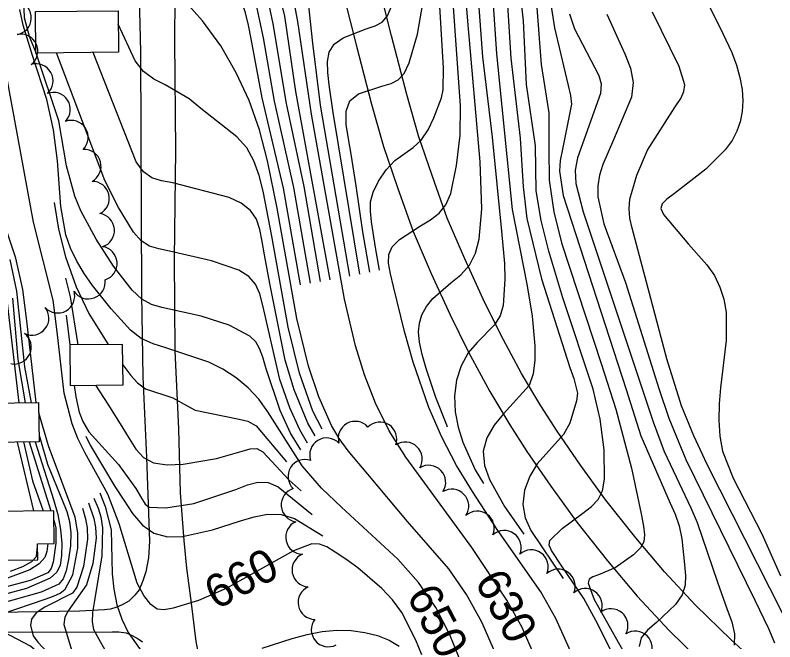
# Model space of a CAD drawing. Extents: x 79600 to 91800, y 75600 to 84400.
# Drawn here: x 87330.3 to 87788.2, y 79300.2 to 79677.9 of the extents above; entities that cross this region are included whole.
import ezdxf

# ---------------------------------------------------------------- set-up
doc = ezdxf.new("R2010")
doc.units = 0
for name, color, linetype in [('080-090$0$BLDG', 7, 'Continuous'), ('080-090$0$INDEX', 7, 'Continuous'), ('080-090$0$INDXLBL', 7, 'Continuous'), ('080-090$0$INTER', 7, 'Continuous'), ('080-090$0$ROAD', 7, 'Continuous'), ('080-090$0$TREES', 7, 'Continuous')]:
    doc.layers.add(name, color=color, linetype=linetype)

msp = doc.modelspace()

# ---------------------------------------------------------------- linework, layer by layer
at = {"layer": '080-090$0$BLDG'}
for points in [[(87342.56, 79680.03), (87392.32, 79680.56), (87392.59, 79655.53), (87342.83, 79655)], [(87363.53, 79454.77), (87395.33, 79455.11), (87395.07, 79479.45), (87363.27, 79479.11)], [(87315.37, 79420.44), (87315.12, 79444.06), (87344.44, 79444.37), (87344.69, 79420.76)], [(87316.91, 79349.33), (87343.91, 79349.62), (87343.81, 79359.34), (87353.82, 79359.45), (87353.61, 79379.21), (87316.59, 79378.81)]]:
    msp.add_lwpolyline(points, close=True, dxfattribs=at)
at = {"layer": '080-090$0$INDEX'}
msp.add_line((87341.46, 79379.08), (87331.62, 79420.62), dxfattribs=at)
for points in [[(87643.37, 79291.68), (87635.8, 79308.88), (87626.67, 79325.21), (87605.55, 79357.12), (87565.68, 79411.59), (87555.79, 79427.29), (87547.45, 79444.06), (87540.8, 79461.2), (87535.5, 79478.7), (87528.81, 79506.76), (87509, 79618.29), (87500.66, 79674.16), (87493.92, 79710.55)], [(87706.48, 79260.35), (87681.53, 79310.8), (87673.03, 79326.32), (87659.88, 79345.86), (87653.6, 79355.25), (87652.18, 79358.43), (87652.49, 79361.22), (87659.94, 79368.58), (87672.55, 79377.8), (87677.77, 79381.79), (87681.67, 79385.92), (87684.26, 79391.19), (87685.56, 79398.29), (87685.37, 79415.99), (87682.98, 79434.49), (87678.62, 79452.48), (87660.45, 79507.62), (87651.89, 79535.67), (87647.32, 79554.24), (87644.38, 79572.12), (87643.88, 79599.23), (87638.47, 79636.11), (87636.61, 79674.44), (87633.7, 79701.96)], [(87667.78, 79288.41), (87656.28, 79314.3), (87647.14, 79330.35), (87620.83, 79367.97), (87605.9, 79390.73), (87596.31, 79406.55), (87587.37, 79423.53), (87579.55, 79441.5), (87570.17, 79468.85), (87564.89, 79487.26), (87558.27, 79514.37), (87556.58, 79522.05), (87555.41, 79528.39), (87555.43, 79533.67), (87557.44, 79538.34), (87561.92, 79542.77), (87574.62, 79550.87), (87580.67, 79554.54), (87585.85, 79558.56), (87589.94, 79563.69), (87592.86, 79570.46), (87596.36, 79587.33), (87598.54, 79605.52), (87598.74, 79623.28), (87593.62, 79694.46)], [(87619.35, 79294.07), (87611.59, 79312.1), (87602.31, 79328.8), (87591.67, 79344.16), (87566.73, 79372.8), (87542.77, 79401.27), (87531.01, 79415.36), (87525.61, 79422.76), (87520.91, 79430.65), (87513.23, 79447.84), (87507.09, 79466.44), (87500.1, 79495.15), (87488.17, 79561.54), (87482.41, 79590.1), (87477.59, 79608.74), (87471.38, 79626.42), (87463.58, 79643.19), (87454.3, 79659.52), (87443.27, 79674.45), (87433.21, 79685.78)], [(87602.69, 79278.61), (87592.35, 79304.44), (87583.89, 79320.91), (87573.38, 79336.01), (87560.88, 79350.07), (87527.01, 79381.45), (87514.89, 79392.88), (87503.24, 79406.23), (87482.51, 79438.75), (87477.09, 79446.47), (87470.73, 79453.34), (87463.48, 79459.33), (87455.5, 79464.48), (87446.98, 79468.84), (87421.19, 79477.48), (87413.39, 79479.82), (87406.25, 79483.12), (87399.82, 79487.99), (87388.19, 79500.85), (87376.97, 79514.9), (87371.86, 79522.16), (87367.38, 79529.64), (87363.67, 79537.39), (87360.85, 79545.46), (87357.81, 79562.65), (87355.84, 79590.2), (87353.47, 79608.81), (87349.32, 79627), (87340.8, 79653.57), (87335.08, 79671.8), (87333.05, 79681.24)], [(87792.75, 79317.56), (87747.31, 79407.17), (87739.34, 79424.27), (87732.02, 79442.46), (87723.08, 79470.8), (87702.22, 79549.44), (87700.87, 79555.57), (87700.37, 79561.17), (87700.88, 79567.09), (87704.93, 79581.45), (87711.41, 79596.6), (87728.12, 79622.66), (87731.5, 79627.66), (87733.43, 79631.84), (87733.85, 79635.89), (87730.43, 79646.98), (87714.5, 79679.71)], [(87575.33, 79292.37), (87571.86, 79301.17), (87563.33, 79317.92), (87557.78, 79325.45), (87551.4, 79332.38), (87536.89, 79344.71), (87529.61, 79349.95), (87523.2, 79354.26), (87518.1, 79357.4), (87513.71, 79359.16), (87509.2, 79359.33), (87498.02, 79355.12), (87472.62, 79340.71), (87457.56, 79332.39), (87440.71, 79325.16), (87425.49, 79320.52), (87420.15, 79319.46), (87415.95, 79319.93), (87412.07, 79322.66), (87407.91, 79328.11), (87403.79, 79335.62), (87392.97, 79371.36), (87386.17, 79389.26), (87372.37, 79414.26), (87368.06, 79422.67), (87364.54, 79431.57), (87359.79, 79450.09), (87355.64, 79487.08), (87353.16, 79506.11), (87341.38, 79553.19), (87318.57, 79675.73)], [(87343, 79444.36), (87337.24, 79493.76), (87334.87, 79512.54), (87330.62, 79531.46), (87315.23, 79577.35)], [(87322.46, 79317.1), (87348.28, 79325.97), (87353.31, 79327.65), (87357.32, 79329.54), (87360.46, 79331.95), (87365.06, 79340.61), (87368.1, 79356.58), (87368.08, 79365.98), (87366.5, 79375.38), (87350.29, 79418.37), (87344.51, 79438.3)], [(87327.39, 79342.89), (87334.87, 79345.64), (87340.28, 79348.56), (87343.08, 79351.54), (87343.82, 79357.86)], [(87407.07, 79064.51), (87403.9, 79064.61), (87400.36, 79066.47), (87396.36, 79072.97), (87383.87, 79129.21), (87376.07, 79157.16), (87371.09, 79174.98), (87368.09, 79219.66), (87365.8, 79238.67), (87363.94, 79248.35), (87359.27, 79267.61), (87356.11, 79276.7), (87351.76, 79284.92), (87345.98, 79291.91), (87339.46, 79297.51), (87323.44, 79306.07)]]:
    msp.add_lwpolyline(points, dxfattribs=at)
at = {"layer": '080-090$0$INTER'}
for p, q in [((87361.02, 79497.03), (87363.32, 79479.11)), ((87338.78, 79420.7), (87351.75, 79379.19))]:
    msp.add_line(p, q, dxfattribs=at)
for points in [[(87342.82, 79655.53), (87338.89, 79664.98), (87335.94, 79676.21), (87335.24, 79692.46), (87339.58, 79728.82), (87343.03, 79766.91), (87344.96, 79794.74), (87344.23, 79824.15), (87347.52, 79847.09), (87349.98, 79864.57), (87349.77, 79882.04), (87346.62, 79910.5), (87345.62, 79938.23), (87347.01, 80000)], [(87502.3, 79515.35), (87492.05, 79573.73), (87479.26, 79628.01), (87472.49, 79663.67), (87470.84, 79671.88), (87469.17, 79679.26), (87465.07, 79691.23), (87444.72, 79717.59), (87434.37, 79740.63), (87432.38, 79746.2), (87430.07, 79750.31), (87426.52, 79753.09), (87421.15, 79754.9), (87414.85, 79756.93), (87408.86, 79760.52), (87404.12, 79766.66), (87400.54, 79774.78), (87395.31, 79793.22), (87391.79, 79812.11), (87386.77, 79888.3), (87385.03, 79903.75), (87385.09, 79917.41), (87389.57, 79943.44), (87391.27, 80000)], [(87508.28, 79516.39), (87498.27, 79574.1), (87486.63, 79626.03), (87479.91, 79664.28), (87475.99, 79682.99), (87470.72, 79700.67), (87451.84, 79742.22), (87445.22, 79758.84), (87439.78, 79776.24), (87437.49, 79784.45), (87435.67, 79791.13), (87434.3, 79795.61), (87432.6, 79798.3), (87418.73, 79802.95), (87412.99, 79806.58), (87408.46, 79812.73), (87405.19, 79820.8), (87402.98, 79829.82), (87400.85, 79848.08), (87398.11, 79893.39), (87397.26, 79912.52), (87403.18, 80000)], [(87520.22, 79518.47), (87499.43, 79631.98), (87492.74, 79677.32), (87475.07, 79750.34)], [(87607.18, 79718.18), (87612.06, 79652.83), (87617.73, 79604.4), (87623.43, 79547.76), (87625.23, 79528.17), (87625.5, 79518.78), (87624.4, 79502.96), (87622.55, 79496.69), (87619.27, 79491.17), (87608.75, 79480.66), (87603.36, 79474.36), (87599.15, 79466.64), (87596.38, 79457.82), (87595.18, 79448.41), (87595.59, 79438.88), (87597.35, 79429.5), (87600.12, 79420.47), (87607.64, 79403.82), (87612.52, 79395.62)], [(87730.7, 79719.09), (87755.12, 79670.65), (87762.23, 79655.33), (87765.02, 79647.7), (87767.12, 79640.26), (87768.44, 79633.08), (87768.91, 79626.25), (87768.53, 79619.78), (87767.34, 79613.68), (87765.35, 79607.9), (87762.39, 79602.29), (87758.24, 79596.65), (87746.58, 79585.12), (87727.69, 79570.49), (87723.15, 79566.97), (87720.34, 79564.15), (87719.56, 79561.33), (87721.05, 79557.67), (87736.22, 79539.96), (87747.3, 79527.4), (87751.73, 79520.93), (87755.11, 79514.03), (87757.44, 79506.66), (87758.79, 79498.81), (87758.91, 79481.73), (87755.5, 79453.39), (87754.59, 79443.56), (87754.37, 79433.73), (87755.03, 79424.16), (87756.7, 79415.12), (87763.05, 79398.81), (87780.38, 79365.37), (87791.69, 79340)], [(87275.43, 79714.91), (87283.42, 79702.22), (87287.02, 79695.21), (87290.34, 79687.18), (87293.12, 79678.44), (87295.14, 79669.29), (87296.69, 79650.53), (87296.14, 79621.62), (87296.53, 79602.75), (87299.68, 79584.61), (87314.55, 79549.39), (87320.79, 79532.25), (87324.33, 79514.81), (87332.58, 79444.24)], [(87648.55, 79714.15), (87655.34, 79670.18), (87663.62, 79635.56), (87665.07, 79629.52), (87665.66, 79624.21), (87660.11, 79597.07), (87658.87, 79590.41), (87658.45, 79583.96), (87660.63, 79569.18), (87698.65, 79452.33), (87707.42, 79424.39), (87725.15, 79383.75), (87728.18, 79377.12), (87730.52, 79370.12), (87732.05, 79362.36), (87733.69, 79346.77), (87734.27, 79340.18), (87734.08, 79334.28), (87732.25, 79328.59), (87728.25, 79322.76), (87716.84, 79311.78), (87711.45, 79307.19), (87707.63, 79302.67), (87706.39, 79297.44)], [(87549.88, 79524.17), (87547.54, 79537.82), (87545.14, 79553.35), (87544.38, 79559.76), (87544.49, 79565.41), (87546, 79571.25), (87549.25, 79577.89), (87553.83, 79584.6), (87559.18, 79590.36), (87570.17, 79598.14), (87575.1, 79602.59), (87579.25, 79608.84), (87582.62, 79616.01), (87587.17, 79628.08), (87588.37, 79632.95), (87588.54, 79646.22), (87585.26, 79700.16)], [(87590.93, 79429.58), (87590.4, 79430.8), (87583.82, 79447.56), (87577.99, 79464.89), (87575.65, 79473.33), (87574.06, 79480.86), (87573.46, 79487.08), (87573.93, 79492.36), (87575.5, 79497.26), (87578.2, 79502.22), (87582.04, 79507.19), (87592.91, 79516.54), (87598.96, 79521.4), (87604.18, 79527.25), (87607.81, 79534.55), (87610.01, 79542.98), (87611.63, 79561.16), (87610.57, 79589.46), (87603.05, 79674.23), (87600.89, 79701.87)], [(87617.27, 79702.02), (87620.37, 79654.58), (87629.87, 79560.69), (87638.87, 79514.81), (87641.94, 79496.51), (87643.43, 79478.58), (87643.45, 79469.92), (87642.53, 79461.83), (87640.12, 79454.72), (87624.56, 79437.61), (87618.92, 79430.87), (87614.54, 79423.24), (87612.42, 79415.02), (87613.22, 79406.5), (87616.29, 79397.95), (87625.32, 79381.76), (87636.94, 79365.11)], [(87626.17, 79696.9), (87629, 79651.94), (87634.69, 79603.74), (87636.53, 79574.45), (87638.75, 79555.4), (87647.49, 79518.98), (87664.59, 79465.56), (87667.04, 79459), (87669.18, 79450.08), (87668.73, 79445.38), (87664.55, 79432.07), (87660.73, 79425.21), (87645, 79407.52), (87640.46, 79400), (87637.37, 79391.6), (87636.34, 79383.04), (87637.78, 79374.91), (87641.09, 79367.23), (87660.62, 79338.28)], [(87514.25, 79517.43), (87504.46, 79574.59), (87493.75, 79624.77), (87485.9, 79672.66), (87481.82, 79692.02)], [(87532.02, 79520.59), (87514.37, 79623.63), (87509.71, 79660.99), (87507.01, 79685.26)], [(87538.04, 79521.8), (87521.99, 79619.26), (87519.52, 79635.87), (87518.74, 79643.35), (87518.48, 79649.98), (87519.46, 79655.7), (87522.5, 79660.49), (87528.07, 79664.35), (87541.83, 79669.64), (87547.3, 79671.45), (87551.47, 79673.74), (87554.69, 79677.6), (87557.26, 79683.81)], [(87544.03, 79523), (87539.9, 79547.24), (87535.76, 79575.09), (87532.79, 79594.1), (87531.25, 79603.32), (87529.9, 79612.11), (87529.73, 79619.95), (87531.93, 79626.22), (87537.21, 79630.53), (87551.31, 79635.11), (87556.93, 79636.67), (87561.23, 79638.92), (87564.71, 79642.85), (87567.77, 79649.17), (87572.81, 79666.4), (87576.09, 79685.04)], [(87644.47, 79684.85), (87647.28, 79648.24), (87651.96, 79619.02), (87652.02, 79596.88), (87652.2, 79578.55), (87654.94, 79559.36), (87659.69, 79540.61), (87683.81, 79467.33), (87692.44, 79440.46), (87701.7, 79404.91), (87707.7, 79377.27), (87709.05, 79369.93), (87709.73, 79364.59), (87709.28, 79360.55), (87707.14, 79356.81), (87703.04, 79352.63), (87691.86, 79344.8), (87681.98, 79340.62), (87678.52, 79339.32), (87676.38, 79337.89), (87675.71, 79335.61), (87679.29, 79325.65), (87711.71, 79268.31)], [(87664.45, 79678.75), (87667.43, 79669.73), (87682.2, 79641.46), (87683.45, 79636.46), (87683.21, 79630.71), (87669.22, 79591.98), (87667.84, 79584.49), (87668.23, 79576.41), (87672.57, 79559.3), (87714.84, 79432.8), (87721.47, 79414.87), (87737.62, 79380.88), (87741.48, 79372.14), (87753.54, 79336.12), (87759.5, 79319.71), (87762.2, 79312.19), (87763.91, 79305.04), (87763.76, 79298.09)], [(87686.85, 79678.6), (87697.82, 79654.51), (87701.25, 79645.98), (87702.83, 79637.27), (87701.74, 79628.46), (87690.88, 79602.79), (87684.56, 79587.82), (87682.5, 79581.39), (87681.42, 79575.14), (87681.51, 79568.4), (87685.2, 79552.19), (87698.11, 79516.78), (87718.29, 79452.89), (87724.22, 79435.01), (87734.53, 79410.19), (87776.15, 79325.38), (87784.4, 79308.14), (87787.98, 79299.64)], [(87515.28, 79428.37), (87509.8, 79439.14), (87501.58, 79462.12), (87494.92, 79489.84), (87484.91, 79544.64), (87479.71, 79571.93), (87477.36, 79581.2), (87474.22, 79590.05), (87469.83, 79597.95), (87463.92, 79604.54), (87442.26, 79621.72), (87435.07, 79627.39), (87420.69, 79635.89), (87413.8, 79639.35), (87407.66, 79643.9), (87402.6, 79650.34), (87392.4, 79672.53)], [(87502.55, 79415.99), (87496.28, 79426.02), (87489.95, 79439.6), (87481.55, 79464.84), (87479.51, 79471.85), (87477.64, 79477.09), (87475.28, 79481.03), (87471.66, 79484.38), (87459.24, 79490.98), (87442.44, 79496.58), (87418.61, 79501.75), (87412.41, 79503.59), (87406.59, 79506.83), (87400.81, 79512.12), (87389.51, 79526.72), (87379.11, 79542.82), (87369.96, 79559.94), (87366.16, 79568.91), (87361.17, 79587.16), (87356.54, 79614.3), (87343.04, 79655)], [(87506.54, 79419.87), (87501.78, 79427.92), (87495.81, 79441.24), (87489.86, 79458.38), (87479.59, 79502.97), (87477.77, 79509.92), (87475.23, 79515.7), (87471.16, 79520.42), (87465.01, 79524.23), (87448.55, 79529.93), (87423.3, 79535.76), (87416.79, 79536.99), (87411.26, 79538.69), (87406.3, 79541.86), (87401.56, 79547.17), (87392.54, 79561.96), (87384.24, 79578.19), (87355.1, 79655.13)], [(87511.05, 79424.26), (87506.66, 79431.97), (87498.36, 79452.13), (87493.07, 79469.99), (87483.7, 79516.14), (87480.63, 79533.55), (87479.25, 79541.48), (87477.83, 79548.65), (87475.73, 79554.94), (87472.16, 79560.24), (87466.57, 79564.52), (87459.3, 79567.94), (87425.34, 79576.76), (87418.5, 79578.05), (87412.72, 79579.95), (87407.73, 79583.53), (87403.3, 79589.55), (87377.29, 79655.37)], [(87353.82, 79564.9), (87356.34, 79548.89), (87360.65, 79532.25), (87367.04, 79514.09), (87374.61, 79498.01), (87386.38, 79479.36)], [(87327, 79530.55), (87331.11, 79511.55), (87335.97, 79465.88), (87339.96, 79444.32)], [(87360.65, 79519.49), (87363.36, 79508.12), (87368.09, 79479.16)], [(87328.62, 79507.31), (87331.89, 79470.36), (87336.35, 79444.29)], [(87395.2, 79467.06), (87400.05, 79460.65), (87403.99, 79456.39), (87408.9, 79452.63), (87425.41, 79447.18), (87433.9, 79442.43), (87438.86, 79439.91), (87465.32, 79434.44), (87470.52, 79433.16), (87475.49, 79430.35), (87493.75, 79408.78)], [(87365.85, 79454.79), (87366.83, 79447.92), (87368.89, 79438.68), (87371.05, 79432.92), (87374.64, 79426.8), (87392.65, 79407.03), (87402.97, 79392.56), (87406.41, 79386.86), (87408.74, 79383.26), (87411.1, 79381.44), (87421.1, 79381.02), (87438.06, 79383.57), (87463.27, 79391.97), (87470.26, 79394.74), (87476.65, 79396.45), (87482.72, 79396.24), (87488.77, 79393.54), (87509.23, 79376.96)], [(87378.8, 79454.93), (87386.07, 79443.37), (87394.58, 79429.89), (87399.02, 79422.73), (87403.08, 79416.38), (87407.56, 79411.34), (87413.57, 79408.06), (87421.83, 79406.82), (87431.63, 79407.22), (87451.58, 79410.78), (87460.14, 79413.01), (87467.03, 79415.07), (87472.01, 79416.51), (87475.86, 79416.67), (87479.64, 79414.78), (87495.44, 79397.57), (87502.64, 79391.12)], [(87344.65, 79424.68), (87349.81, 79407.25), (87358.88, 79385.18), (87361.36, 79378.79), (87363.07, 79372.64), (87363.82, 79365.86), (87363.54, 79357.97), (87362.47, 79349.9), (87360.96, 79342.98), (87359.17, 79338.15), (87356.53, 79334.94), (87345.94, 79330.14), (87328.96, 79325.36), (87319.78, 79322.96), (87311.51, 79320.4), (87305.33, 79317.45), (87302.22, 79314.03), (87302.29, 79310.48), (87305.42, 79307.23), (87324.3, 79301.91)], [(87342.24, 79420.73), (87353.42, 79386.07), (87356.01, 79376.96), (87357.64, 79367.89), (87358.33, 79359.42), (87358.25, 79352.14), (87357.42, 79346.47), (87355.33, 79342.09), (87351.35, 79338.51), (87337.04, 79332.4), (87309.95, 79325.1), (87295.88, 79321.28), (87291.21, 79319.32), (87288.09, 79316.92), (87286.58, 79313.89), (87287.17, 79310.6), (87290.46, 79307.54), (87309.64, 79302.77)], [(87335.29, 79420.66), (87340.8, 79397.29), (87347.18, 79379.14)], [(87372.9, 79424.15), (87375.45, 79418.77), (87390.44, 79393.9), (87395.7, 79385.64), (87401.07, 79377.57), (87406.94, 79370.55), (87413.82, 79365.62), (87422.02, 79363.5), (87431.07, 79363.66), (87449.22, 79367.61), (87466.12, 79373.08), (87474.32, 79375.61), (87482.44, 79377.18), (87490.54, 79376.98), (87498.6, 79374.51), (87515.69, 79364.06)], [(87381.23, 79389.97), (87384.55, 79381.73), (87388.17, 79367.62), (87388.77, 79341.25), (87389.72, 79331.86), (87391.65, 79322.59), (87394.58, 79313.84), (87398.49, 79305.92), (87407.59, 79292.74)], [(87374.4, 79383.89), (87377.71, 79374.59), (87378.76, 79369.25), (87379.17, 79362.69), (87377.14, 79347.41), (87373.34, 79334.47), (87362.25, 79318.82), (87360.15, 79315.04), (87359.6, 79310.63), (87378.12, 79249.74), (87386.62, 79231.31)], [(87377.72, 79386.84), (87380.26, 79380.67), (87381.82, 79375.52), (87382.93, 79368.87), (87382.46, 79352.1), (87378.03, 79325.01), (87376.91, 79317.79), (87376.61, 79312.28), (87377.42, 79307.66), (87387.29, 79289.95), (87391.2, 79282.35), (87398.74, 79252.87), (87401.05, 79243.73), (87405.84, 79239.19)], [(87370.84, 79380.73), (87372.69, 79374.33), (87373.66, 79368.99), (87373.95, 79362.1), (87371.53, 79345.69), (87367.48, 79333.2), (87364.75, 79329.5), (87348.18, 79321), (87342.95, 79317.71), (87340.2, 79313.92), (87339.52, 79310.01), (87341.1, 79303.83), (87343.88, 79299.92), (87358.21, 79284.73), (87363.4, 79268), (87366.13, 79250.65)], [(87353.67, 79373.67), (87354.81, 79368.96), (87354.7, 79359.63), (87353.22, 79348.17), (87352.08, 79344.38), (87349.92, 79341.76), (87339.23, 79337.21), (87312.84, 79330.06), (87295.79, 79325.71), (87287.72, 79323.23), (87280.65, 79320.43), (87275.36, 79317.26), (87272.56, 79313.74), (87272.52, 79310.21), (87275.38, 79307.08), (87281.11, 79304.65), (87298.75, 79301.26)], [(87349.99, 79359.41), (87349.45, 79354.56), (87348.08, 79350.99), (87344.83, 79347.14), (87339.08, 79343.51), (87322.53, 79337.29), (87294.28, 79330.15), (87276.33, 79325.35), (87268.86, 79323.07), (87258.84, 79318.82), (87256.29, 79316.19), (87255.4, 79312.88), (87256.57, 79309.33), (87260.3, 79306.13), (87266.82, 79303.71), (87287.43, 79300.23)], [(87479.19, 79296.36), (87497.28, 79302.22), (87506.31, 79304.61), (87515.26, 79306.36), (87524.12, 79307.23), (87532.79, 79307.04), (87541.09, 79305.88), (87548.79, 79303.93), (87555.7, 79301.26), (87561.78, 79297.57)]]:
    msp.add_lwpolyline(points, dxfattribs=at)
at = {"layer": '080-090$0$ROAD'}
for p, q in [((87426.52, 79662.47), (87427.3, 79754.98)), ((87557.19, 79665.53), (87542.13, 79724.59)), ((87404.35, 79720.32), (87405.86, 79655.81)), ((87520.85, 79719.01), (87535.88, 79660.06)), ((87566.37, 79630.03), (87557.19, 79665.53)), ((87427.16, 79596.59), (87426.52, 79662.47)), ((87535.88, 79660.06), (87545.14, 79624.27)), ((87405.86, 79655.81), (87406.4, 79509.54)), ((87573.4, 79605.27), (87566.37, 79630.03)), ((87545.14, 79624.27), (87552.39, 79598.71)), ((87581.55, 79581.34), (87573.4, 79605.27)), ((87552.39, 79598.71), (87560.78, 79574.1)), ((87426.27, 79531.02), (87427.16, 79596.59)), ((87590.73, 79555.55), (87581.55, 79581.34)), ((87560.78, 79574.1), (87570.24, 79547.52)), ((87601.24, 79531.06), (87590.73, 79555.55)), ((87570.24, 79547.52), (87581.12, 79522.16)), ((87426.72, 79475.6), (87426.27, 79531.02)), ((87612.31, 79506.79), (87601.24, 79531.06)), ((87581.12, 79522.16), (87592.44, 79497.34)), ((87406.4, 79509.54), (87407.26, 79459.98)), ((87622.95, 79485.29), (87612.31, 79506.79)), ((87592.44, 79497.34), (87603.39, 79475.19)), ((87635.54, 79461.89), (87622.95, 79485.29)), ((87429.03, 79428.52), (87426.72, 79475.6)), ((87603.39, 79475.19), (87616.4, 79451.04)), ((87647.09, 79442.53), (87635.54, 79461.89)), ((87407.26, 79459.98), (87409.4, 79411.37)), ((87616.4, 79451.04), (87628.38, 79430.96)), ((87656.95, 79427.15), (87647.09, 79442.53)), ((87628.38, 79430.96), (87638.63, 79414.96)), ((87430, 79389.98), (87429.03, 79428.52)), ((87671.07, 79406.69), (87656.95, 79427.15)), ((87409.4, 79411.37), (87411.35, 79360.8)), ((87638.63, 79414.96), (87653.1, 79393.99)), ((87686.32, 79385.61), (87671.07, 79406.69)), ((87653.1, 79393.99), (87668.81, 79372.29)), ((87432.16, 79361.32), (87430, 79389.98)), ((87704.43, 79362.94), (87686.32, 79385.61)), ((87668.81, 79372.29), (87687.41, 79348.99)), ((87411.35, 79360.8), (87410.57, 79350.91)), ((87433.74, 79344.54), (87432.16, 79361.32)), ((87721.71, 79342.38), (87704.43, 79362.94)), ((87410.57, 79350.91), (87408.99, 79342.43)), ((87687.41, 79348.99), (87705.23, 79327.8)), ((87408.99, 79342.43), (87407.33, 79336.89)), ((87436.49, 79323.55), (87433.74, 79344.54)), ((87740.32, 79322.38), (87721.71, 79342.38)), ((87407.33, 79336.89), (87404.98, 79331.5)), ((87404.98, 79331.5), (87402.4, 79328.34)), ((87398.83, 79324.8), (87394.87, 79322.51)), ((87402.4, 79328.34), (87398.83, 79324.8)), ((87705.23, 79327.8), (87724.59, 79307)), ((87384.06, 79319.54), (87369.11, 79318.61)), ((87387.84, 79319.87), (87384.06, 79319.54)), ((87391.63, 79321.19), (87387.84, 79319.87)), ((87394.87, 79322.51), (87391.63, 79321.19)), ((87439.46, 79300.31), (87436.49, 79323.55)), ((87761.78, 79301.48), (87740.32, 79322.38)), ((87369.11, 79318.61), (87232.3, 79316.75)), ((87323.05, 79305.95), (87388.79, 79306.32)), ((87388.79, 79306.32), (87392.84, 79306.23)), ((87392.84, 79306.23), (87397.29, 79305.57)), ((87397.29, 79305.57), (87400.88, 79303.96)), ((87724.59, 79307), (87746.72, 79285.44)), ((87400.88, 79303.96), (87404.47, 79302.06)), ((87404.47, 79302.06), (87406.94, 79300.19)), ((87785.44, 79280.1), (87761.78, 79301.48)), ((87445.63, 79270.17), (87439.46, 79300.31))]:
    msp.add_line(p, q, dxfattribs=at)
at = {"layer": '080-090$0$TREES'}
for centre, start, end in [((87329.78, 79676.37), 279.5139, 74.1531), ((87333.67, 79656.25), 307.7452, 102.3844), ((87342.9, 79638.33), 312.1357, 106.7749), ((87353.28, 79621.1), 315.312, 109.9512), ((87364.06, 79604.25), 315.312, 109.9512), ((87371.8, 79586.8), 297.8963, 92.5355), ((87376.79, 79567.5), 296.4148, 91.0541), ((87379.9, 79548.17), 287.2572, 81.8964), ((87381.5, 79528.23), 287.2572, 81.8964), ((87374.37, 79517.14), 212.6949, 7.3341), ((87355.93, 79508.65), 222.1026, 16.7418), ((87340.38, 79495.3), 244.5368, 39.1761), ((87329.75, 79477.9), 258.0017, 52.6409), ((87535.27, 79422.84), 41.8922, 196.5314), ((87550.09, 79422.38), 339.9111, 134.5503), ((87518.06, 79412.82), 43.8633, 198.5026), ((87565.44, 79410.36), 329.2654, 123.9046), ((87505.02, 79399.87), 71.1, 225.7392), ((87579.57, 79396.36), 326.6273, 121.2665), ((87500.88, 79382.74), 107.1135, 261.7527), ((87593.46, 79381.96), 326.7, 121.3392), ((87608.84, 79368.68), 337.0355, 131.6747), ((87503.66, 79363.27), 114.5285, 269.1678), ((87625.09, 79357.02), 337.0355, 131.6747), ((87507.42, 79343.54), 112.3935, 267.0327), ((87641.35, 79345.37), 337.0355, 131.6747), ((87657.6, 79333.71), 337.0355, 131.6747), ((87511.1, 79323.96), 114.2817, 268.921), ((87673.85, 79322.06), 337.0355, 131.6747), ((87689.42, 79309.85), 332.114, 126.7532), ((87519.04, 79307.47), 142.4738, 297.113), ((87704.02, 79296.43), 328.0535, 122.6927)]:
    msp.add_arc(centre, 10.25, start, end, dxfattribs=at)

# ---------------------------------------------------------------- texts
at = {"layer": '080-090$0$INDXLBL'}
for s, rotation, p in [('660', 27.9814, (87451.42, 79319.17)), ('630', 298.9998, (87606.84, 79336.58)), ('650', 297.6065, (87565.91, 79328.11))]:
    msp.add_text(s, height=20, rotation=rotation, dxfattribs=at).set_placement(p)

doc.saveas('drawing.dxf')
